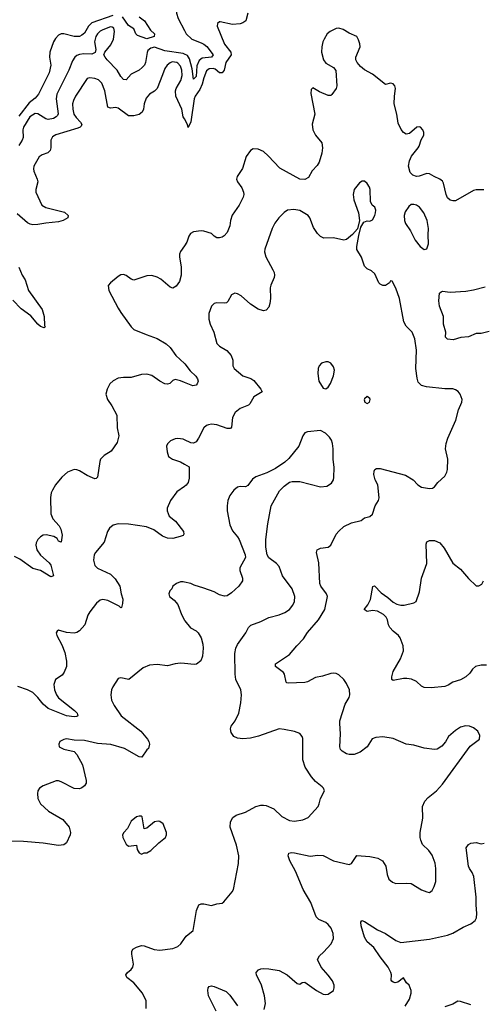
# Model space of a CAD drawing. Header units: inches. Extents: x 2134017 to 2292458, y 756222 to 916513.
# Tile 351 of 387: x 2248730 to 2252305, y 891023 to 898620. Entities that reach past the tile are written whole.
import ezdxf

# ---------------------------------------------------------------- set-up
doc = ezdxf.new("R2010")
doc.units = ezdxf.units.IN
doc.header["$MEASUREMENT"] = 0
doc.layers.add('C2849', color=7, linetype='Continuous')
doc.layers.add('C2859', color=7, linetype='Continuous')

msp = doc.modelspace()

# ---------------------------------------------------------------- linework, layer by layer
at = {"layer": 'C2849', "color": 5}
for points, elevation in [([(2250000, 898836), (2249980.2, 898770), (2249950, 898718.4), (2249939.6, 898690), (2249939.1, 898670), (2249952.9, 898630), (2250000, 898537.7)], 260), ([(2249447.6, 898652.4), (2249285.2, 898594.8), (2249259.3, 898570), (2249230, 898517), (2249210, 898499.6), (2249190.1, 898489.9), (2249150, 898490.9), (2249070, 898512), (2249050, 898510.5), (2249030, 898499.8), (2249005.2, 898474.8), (2248990.2, 898450), (2248962.3, 898370), (2248960.5, 898330), (2248969.5, 898270), (2248957.8, 898210), (2248874.4, 898045.6), (2248850, 898015.3), (2248802.8, 897977.2), (2248723.4, 897876.6)], 240), ([(2249650, 898643), (2249693, 898610), (2249738.8, 898538.8), (2249770.4, 898510), (2249767.3, 898490), (2249710, 898471.8), (2249638.3, 898498.3), (2249624.2, 898510), (2249609.3, 898550), (2249570, 898576.1), (2249521.5, 898641.5)], 240), ([(2250000, 898354.4), (2249990, 898359.2), (2249850, 898379.7), (2249770, 898408.9), (2249741, 898399), (2249718.9, 898381.1), (2249712.1, 898367.9), (2249699.6, 898290), (2249691.1, 898268.9), (2249674.4, 898250), (2249650, 898229.6), (2249590, 898200.7), (2249550, 898157), (2249530, 898157.6), (2249510, 898182), (2249482.2, 898230), (2249404, 898310), (2249388, 898330), (2249379.7, 898350), (2249386, 898370), (2249433.4, 898426.6), (2249452.5, 898470), (2249461, 898530), (2249454.5, 898554.5), (2249442.7, 898562.7), (2249430, 898563.7), (2249370, 898542.1), (2249350, 898530.6), (2249330, 898509.8), (2249317.9, 898490), (2249307.2, 898450), (2249315.6, 898390), (2249312.4, 898367.6), (2249285.7, 898354.3), (2249224, 898356), (2249190, 898352), (2249170, 898343.1), (2249154.9, 898330), (2249137.8, 898302.2), (2249107.5, 898230), (2249015.7, 898044.3), (2249010.1, 898010), (2249026, 897894), (2249020.2, 897879.8), (2249011.8, 897870), (2248990, 897858.5), (2248950, 897850.6), (2248930, 897854.6), (2248870, 897892.4), (2248850, 897897), (2248808.9, 897870), (2248758.5, 897790), (2248753.4, 897770), (2248756.3, 897710), (2248748.4, 897690), (2248722.3, 897650)], 260), ([(2250000, 897854), (2249991.4, 897870), (2249980.4, 897930), (2249932.9, 898030), (2249932, 898070), (2249936.7, 898090), (2249972.4, 898150), (2249981.7, 898190), (2249979.3, 898230), (2249970, 898260.4), (2249950, 898285.3), (2249940.5, 898290), (2249906.5, 898293.5), (2249890, 898287.4), (2249867.6, 898270), (2249850, 898242), (2249830, 898195.6), (2249790, 898089.8), (2249770, 898067.9), (2249730, 898046.2), (2249705.5, 898014.5), (2249690.2, 897970.2), (2249684.4, 897930), (2249673.9, 897906.1), (2249652.1, 897888), (2249610, 897878.2), (2249570, 897879.3), (2249490, 897938), (2249470, 897941.8), (2249430, 897937.4), (2249410, 897944.5), (2249385.9, 898070), (2249364.1, 898130), (2249336.2, 898156.2), (2249310, 898167.1), (2249270, 898172.1), (2249250, 898166.9), (2249159, 898030), (2249143.4, 897996.6), (2249138, 897970), (2249139, 897930), (2249147.9, 897890), (2249164.2, 897864.2), (2249199.6, 897830), (2249208.8, 897810), (2249202.5, 897797.5), (2249195.5, 897790), (2249176.8, 897783.2), (2249007.3, 897732.7), (2248983, 897717), (2248970.2, 897690), (2248970.1, 897630), (2248963.9, 897610), (2248947.8, 897592.2), (2248902.6, 897577.4), (2248878.6, 897561.4), (2248839.3, 897490), (2248836, 897470), (2248839.3, 897450), (2248865.4, 897390), (2248868.6, 897370), (2248854.2, 897310), (2248854.7, 897290), (2248899.7, 897190), (2248930, 897170.1), (2249075.3, 897135.3), (2249102.8, 897110), (2249101, 897090), (2249066, 897070), (2249030, 897061), (2248930, 897050.7), (2248870, 897038.6), (2248830, 897038.3), (2248810, 897042.4), (2248790, 897053.4), (2248710, 897121.3)], 280), ([(2250000, 896876.2), (2249970, 896832), (2249963.2, 896810), (2249961.3, 896790), (2249975.2, 896710), (2249975.5, 896650), (2249961.1, 896598.9), (2249937.3, 896562.7), (2249910, 896549.6), (2249890, 896556.9), (2249817, 896617), (2249790, 896632.8), (2249750, 896646.6), (2249710, 896644.8), (2249610, 896609.6), (2249590, 896617), (2249550, 896647.3), (2249530, 896653.6), (2249510, 896651.6), (2249490, 896637.6), (2249430.6, 896590), (2249413, 896570), (2249418, 896530), (2249490, 896394.8), (2249510, 896360.7), (2249590.5, 896250), (2249610.8, 896230), (2249704, 896190), (2249790, 896161.2), (2249860.3, 896120.3), (2249890.2, 896090), (2249932.9, 896030), (2250000, 895968.1)], 320), ([(2248723.9, 896710), (2248748, 896650), (2248771.7, 896611.7), (2248796.5, 896530), (2248903.2, 896383.2), (2248918.9, 896330), (2248921.4, 896261.4), (2248927.3, 896250), (2248918.7, 896241.3), (2248890, 896254), (2248870, 896271.4), (2248816.1, 896336.1), (2248740.2, 896390), (2248675.7, 896455.7)], 280), ([(2250000, 895820.7), (2249970, 895832.7), (2249930, 895843.6), (2249910, 895836), (2249886.7, 895813.3), (2249870, 895808.2), (2249850, 895809.8), (2249810, 895829.8), (2249750, 895873.8), (2249710, 895885.8), (2249670, 895882.4), (2249590, 895859.8), (2249530, 895859.3), (2249490, 895853.8), (2249450, 895834.2), (2249425.7, 895810), (2249403.6, 895770), (2249394.3, 895730), (2249406, 895690), (2249441.4, 895641.4), (2249479.3, 895570), (2249480.4, 895470), (2249494, 895410), (2249481.8, 895358.2), (2249436.3, 895290), (2249382.2, 895257.8), (2249354, 895230), (2249347.2, 895210), (2249330.4, 895089.6), (2249319.8, 895080.2), (2249310, 895077.2), (2249290, 895085.2), (2249250, 895102.9), (2249190, 895138.9), (2249170, 895148), (2249150, 895149.7), (2249099.1, 895130), (2249054.4, 895090), (2249006.7, 895030), (2248982, 894990), (2248971.7, 894968.3), (2248966.3, 894933.7), (2248968.6, 894808.6), (2248984.4, 894770), (2249034.1, 894714.1), (2249047, 894690), (2249056.2, 894643.8), (2249050.3, 894589.7), (2249030, 894597.2), (2249017.6, 894617.6), (2248993.5, 894633.5), (2248933.5, 894646.5), (2248910, 894642.9), (2248890, 894629.6), (2248870, 894609.5), (2248857.4, 894582.6), (2248854.3, 894565.7), (2248861.8, 894530), (2248890, 894488.8), (2248956.4, 894430), (2248970, 894410.6), (2248990, 894328.7), (2248970, 894322.7), (2248890, 894369.5), (2248830, 894384.5), (2248730, 894458.5), (2248690, 894478.3)], 320), ([(2250000, 895378.1), (2249990, 895382.9), (2249950, 895389.4), (2249930, 895386), (2249892, 895370), (2249870, 895348), (2249862.8, 895330), (2249867.1, 895287.1), (2249878, 895250), (2249908.1, 895228.1), (2249970, 895208), (2250000, 895190.8)], 340), ([(2250000, 895018.8), (2249942.5, 894977.5), (2249892.7, 894910), (2249868, 894850), (2249867.7, 894830), (2249881.6, 894790), (2249930.2, 894750.2), (2249992.4, 894670), (2249995.5, 894650), (2249990, 894641.2), (2249968.5, 894631.5), (2249910, 894618), (2249870, 894620.5), (2249830, 894636.3), (2249763.6, 894683.6), (2249708.2, 894708.2), (2249570, 894728.7), (2249489.2, 894730.8), (2249450, 894718.9), (2249422.6, 894697.4), (2249408.1, 894671.9), (2249380.3, 894590), (2249313.8, 894510), (2249304.7, 894490), (2249299, 894450), (2249308.9, 894410), (2249330, 894387.7), (2249430, 894342.7), (2249466.6, 894306.6), (2249500.9, 894250), (2249511.4, 894191.4), (2249524.9, 894150), (2249523.4, 894116.6), (2249516, 894084), (2249510, 894082), (2249495.6, 894095.6), (2249410, 894139.8), (2249370, 894146.9), (2249350, 894141.1), (2249321.6, 894118.4), (2249270, 894052.7), (2249255.4, 894024.6), (2249232.2, 893950), (2249190, 893905.1), (2249170, 893891.6), (2249150, 893886), (2249091.5, 893891.5), (2249030, 893908.7), (2249018, 893902), (2249011.3, 893890), (2249014.8, 893870), (2249055.6, 893795.6), (2249078, 893738), (2249090.4, 893670), (2249090.4, 893630), (2249073.7, 893586.3), (2249056.1, 893563.9), (2249005.5, 893530), (2248994, 893490), (2248997.4, 893450), (2249013.1, 893410), (2249030, 893387), (2249152.2, 893290), (2249172.2, 893270), (2249179.1, 893250), (2249170, 893243.6), (2249150, 893242), (2249090.2, 893249.8), (2248950, 893306.6), (2248910, 893340.3), (2248869.8, 893390), (2248830, 893429), (2248790, 893449.1), (2248715.3, 893475.3)], 340), ([(2250000, 894280.7), (2249990, 894282.9), (2249970, 894283.7), (2249938, 894270), (2249912, 894250), (2249902, 894230), (2249886.8, 894213.2), (2249878.8, 894190), (2249884, 894170), (2249920.3, 894140.3), (2249948.6, 894108.6), (2249976.4, 894030), (2250000, 893988.2)], 360), ([(2250000, 893653.2), (2249970, 893656.4), (2249930, 893651.1), (2249870, 893635.4), (2249790, 893646.3), (2249730, 893639.6), (2249681.8, 893618.2), (2249570.3, 893529.7), (2249510, 893542.6), (2249490, 893536.9), (2249447.1, 893472.9), (2249436.5, 893450), (2249431.8, 893410), (2249437, 893370), (2249458, 893330), (2249512.2, 893250), (2249664, 893130), (2249715.5, 893070), (2249724.9, 893050), (2249730.5, 893029.5), (2249722, 892998), (2249710, 892988), (2249671.3, 892930), (2249650, 892933.2), (2249537, 892997), (2249432.1, 893027.9), (2249330, 893035.2), (2249230, 893058.1), (2249150, 893062.6), (2249090, 893071.2), (2249070, 893067.3), (2249039.1, 893050), (2249030.7, 893030), (2249034, 893010), (2249070, 892992.7), (2249150, 892974.9), (2249170, 892950.6), (2249214.6, 892870), (2249241.6, 892750), (2249242, 892730), (2249230.4, 892709.6), (2249210, 892692.7), (2249190, 892686.6), (2249150, 892689.4), (2249050, 892739.7), (2249030, 892746.3), (2249010, 892746.3), (2248910.3, 892709.7), (2248882, 892690), (2248870.5, 892670), (2248866, 892650), (2248870.4, 892610), (2248890.5, 892570), (2248952.8, 892512.8), (2249063, 892450), (2249111.8, 892390), (2249122.6, 892350), (2249118.7, 892330), (2249090.4, 892270), (2249070, 892253.6), (2249030, 892248.5), (2248910, 892266.9), (2248760, 892280), (2248610, 892282.3)], 360), ([(2249705.2, 890990), (2249704, 891050), (2249677, 891110), (2249610, 891189.4), (2249557.2, 891230), (2249549.2, 891250), (2249562, 891270), (2249590, 891291), (2249602.7, 891310), (2249606.6, 891333.4), (2249594.5, 891410), (2249594.5, 891430), (2249601.2, 891450), (2249630, 891465.5), (2249670, 891476.3), (2249690, 891473.4), (2249765.8, 891445.9), (2249810, 891441.3), (2249910, 891454.4), (2249949, 891470), (2249973.2, 891490), (2250000, 891530.7)], 360)]:
    msp.add_lwpolyline(points, dxfattribs=dict(at, elevation=elevation))
at = {"layer": 'C2849', "color": 5, "elevation": 380}
msp.add_lwpolyline([(2249670, 892475.3), (2249650, 892475.3), (2249630, 892469), (2249590, 892435.3), (2249559.8, 892380.2), (2249532, 892350), (2249522, 892330), (2249526, 892310), (2249550, 892258), (2249570, 892244.7), (2249630, 892252), (2249636.9, 892216.9), (2249651.6, 892191.6), (2249670, 892182), (2249688.9, 892191.1), (2249710, 892192), (2249742, 892210), (2249802, 892270), (2249855.3, 892310), (2249862, 892330), (2249862, 892350), (2249837, 892417), (2249810, 892434), (2249796.5, 892436.5), (2249770, 892432.3), (2249710, 892381.2), (2249690, 892378), (2249674, 892470)], close=True, dxfattribs=at)
at = {"layer": 'C2859', "color": 5}
for points, elevation in [([(2250490.3, 898669.7), (2250472.7, 898610), (2250450, 898595.4), (2250430, 898588.7), (2250370, 898583.1), (2250276.8, 898603.2), (2250270, 898602.7), (2250254.8, 898590), (2250253, 898570), (2250310.2, 898430), (2250356.9, 898370), (2250360.3, 898350), (2250318.8, 898290), (2250306.7, 898230), (2250291, 898209), (2250270, 898209.8), (2250237.5, 898237.5), (2250222.7, 898242.7), (2250190, 898239.5), (2250170, 898224.5), (2250150, 898171.2), (2250138.1, 898121.9), (2250118.2, 898081.8), (2250081.9, 898030), (2250075, 898010), (2250049, 897831), (2250030, 897789.2), (2250023.5, 897810), (2250000, 897854)], 280), ([(2252310, 897307.3), (2252250, 897307.3), (2252230, 897301.6), (2252090, 897222.9), (2252070, 897222), (2252050, 897227.3), (2252030, 897244.5), (2252018, 897270), (2251998.4, 897358.4), (2251990, 897373.3), (2251970.7, 897390.7), (2251925.2, 897410), (2251890, 897431.1), (2251870, 897432.8), (2251810, 897412.8), (2251790, 897410.8), (2251760.7, 897420.7), (2251740.9, 897440.9), (2251727.2, 897490), (2251735, 897530), (2251752.1, 897567.9), (2251804.2, 897630), (2251810, 897642.8), (2251826.5, 897693.5), (2251846.6, 897730), (2251847, 897750), (2251839.5, 897770), (2251822, 897790), (2251810, 897794), (2251792, 897790), (2251737.3, 897742.7), (2251710, 897736), (2251690, 897749), (2251671.6, 897771.6), (2251650, 897822), (2251638.7, 897890), (2251618.7, 897970), (2251620.7, 898030), (2251629.4, 898090), (2251622, 898110), (2251610, 898126), (2251590, 898129.3), (2251550, 898119.3), (2251450, 898199.7), (2251390, 898233.3), (2251357.8, 898257.8), (2251331.5, 898290), (2251322.4, 898310), (2251323.5, 898330), (2251354.7, 898410), (2251353.4, 898433.4), (2251343.9, 898463.9), (2251329, 898490), (2251270, 898517), (2251224.4, 898544.4), (2251190, 898553.3), (2251171.5, 898551.5), (2251123, 898530), (2251102.4, 898510), (2251078.7, 898470), (2251068.9, 898450), (2251058.9, 898410), (2251056.5, 898370), (2251072.2, 898310), (2251090, 898285.5), (2251150.8, 898250), (2251168.5, 898228.5), (2251174.8, 898110), (2251170, 898088), (2251138, 898042), (2251130, 898035.3), (2251110, 898034), (2251042, 898062), (2250990, 898094), (2250978, 898082), (2250976, 898050), (2251004.9, 897890), (2250986.7, 897813.3), (2250990.4, 897770), (2251010.4, 897730), (2251059.5, 897670), (2251064.2, 897630), (2251059.5, 897590), (2251038.8, 897521.2), (2251023.8, 897496.2), (2250985.8, 897454.1), (2250956.9, 897403.1), (2250930, 897386.3), (2250890, 897388.5), (2250735.5, 897475.5), (2250646, 897570), (2250610, 897601.7), (2250570, 897619.7), (2250530, 897624.2), (2250509.1, 897610.9), (2250475.5, 897564.5), (2250449.1, 897470.9), (2250407.2, 897410), (2250402.6, 897390), (2250408.9, 897368.9), (2250442, 897322), (2250456.3, 897290), (2250459.1, 897270), (2250454, 897250), (2250421.1, 897190), (2250367.9, 897112.1), (2250355.8, 897070), (2250350.2, 897029.8), (2250330, 896979), (2250307.9, 896952.1), (2250290, 896941.2), (2250270, 896936), (2250250, 896937.2), (2250230, 896949.2), (2250208.7, 896970), (2250150, 896989.5), (2250128.3, 896991.7), (2250070, 896982.7), (2250046.8, 896970), (2250033.4, 896950), (2250017.7, 896902.3), (2250000, 896876.2)], 320), ([(2250000, 898537.7), (2250014.2, 898510), (2250058.4, 898470), (2250130, 898442.1), (2250150.2, 898430), (2250171.8, 898411.8), (2250221.8, 898350), (2250208.8, 898330), (2250137.7, 898322.3), (2250115, 898305), (2250097, 898263), (2250090, 898180.9), (2250070, 898161.2), (2250060.6, 898240.6), (2250038.8, 898318.8), (2250023.3, 898343.3), (2250000, 898354.4)], 260), ([(2250616.2, 890983.8), (2250626.6, 891030), (2250618, 891090), (2250595, 891170), (2250557, 891250), (2250553.6, 891266.4), (2250553.2, 891270), (2250571.7, 891288.3), (2250590, 891296.4), (2250610, 891300.4), (2250650, 891297.6), (2250730, 891283.1), (2250791.5, 891251.5), (2250870, 891182.8), (2250890, 891178), (2250909.2, 891190.8), (2250930, 891194.8), (2251018, 891130), (2251070, 891102.8), (2251090, 891098.8), (2251110, 891102.8), (2251149, 891130), (2251156, 891150), (2251155.1, 891170), (2251143.3, 891203.3), (2251110, 891249.3), (2251055.1, 891310), (2251026, 891370), (2251041.5, 891398.5), (2251073.8, 891426.2), (2251132.7, 891490), (2251149.4, 891530), (2251147.3, 891570), (2251131.6, 891610), (2251110, 891639.5), (2251090, 891655.1), (2251037.4, 891677.4), (2251017.1, 891697.1), (2250975, 891810), (2250916.5, 891910), (2250857.4, 892050), (2250813.5, 892130), (2250801.3, 892170), (2250806, 892190), (2250825.2, 892194.8), (2250850, 892193.2), (2250970, 892167.5), (2251030, 892175.2), (2251070, 892172), (2251150, 892131.2), (2251270, 892103.1), (2251290, 892110.6), (2251330, 892170.7), (2251430, 892164.9), (2251470, 892155.8), (2251491, 892150), (2251526.8, 892130), (2251542, 892110), (2251552.4, 892090), (2251564.1, 892024.1), (2251576.3, 891990), (2251604.7, 891964.7), (2251630, 891956.3), (2251710, 891959.3), (2251750, 891954.4), (2251830, 891907.7), (2251870, 891890.7), (2251890, 891887.3), (2251910, 891901), (2251927.7, 891932.3), (2251939.7, 891970), (2251940.5, 892070), (2251933.6, 892113.6), (2251910, 892173.2), (2251885.1, 892210), (2251836.3, 892256.3), (2251822.6, 892290), (2251818.3, 892310), (2251819.1, 892350), (2251838.5, 892458.5), (2251835.4, 892550), (2251853.6, 892590), (2251881.1, 892618.9), (2251944.5, 892670), (2251990, 892722.8), (2252204.9, 893015.1), (2252275.1, 893070), (2252278, 893098), (2252262.7, 893130), (2252230, 893157), (2252198, 893170), (2252168.8, 893171.2), (2252130, 893160.7), (2252090, 893136), (2252036, 893090), (2252012.7, 893047.3), (2251985.1, 893014.9), (2251950, 892992.3), (2251930, 892989.4), (2251850, 892998.4), (2251770, 893023.6), (2251710, 893029.6), (2251610, 893074.5), (2251530, 893086.6), (2251477, 893083), (2251447.4, 893072.6), (2251408.4, 893010), (2251354.9, 892970), (2251310, 892949.7), (2251270, 892949.6), (2251250, 892956.3), (2251216.9, 892976.9), (2251203.7, 892990), (2251197.6, 893010), (2251204.2, 893110), (2251197.6, 893190), (2251199.8, 893210), (2251240.9, 893339.1), (2251271.8, 893390), (2251277, 893410), (2251272.3, 893450), (2251250, 893499), (2251229.6, 893529.6), (2251190, 893565.2), (2251170, 893575.1), (2251150, 893578), (2251130, 893576), (2251065.1, 893554.9), (2251010, 893545.6), (2250950, 893511.6), (2250930, 893505.6), (2250800.1, 893500.1), (2250790, 893502.7), (2250783.7, 893510), (2250772, 893570), (2250763.9, 893583.9), (2250702.7, 893630), (2250703.7, 893650), (2250810, 893721.6), (2250866.9, 893790), (2250917.7, 893842.3), (2250950, 893892), (2251034.7, 893990), (2251082.7, 894070), (2251104.7, 894170), (2251096.3, 894190), (2251051.1, 894250), (2251045.6, 894270), (2251036.1, 894430), (2251019.1, 894510), (2251023.6, 894530), (2251050, 894541.5), (2251109, 894551), (2251130, 894565.7), (2251171.6, 894650), (2251190, 894674.7), (2251230, 894710.2), (2251290, 894737.3), (2251363.9, 894756.1), (2251390, 894775.5), (2251430, 894786.8), (2251450, 894806), (2251471.6, 894870), (2251497.4, 894910), (2251502, 894930), (2251491.1, 895030), (2251471.3, 895070), (2251461.3, 895110), (2251462.4, 895137.6), (2251469.6, 895150.4), (2251482, 895158), (2251510, 895158.4), (2251706.4, 895106.4), (2251764.9, 895070), (2251801.6, 895030), (2251830, 895013.4), (2251890, 895003.1), (2251913.4, 895006.6), (2251930, 895014.8), (2251956, 895050), (2252010, 895099.1), (2252024.7, 895130), (2252029.7, 895150.3), (2252033, 895230), (2252015.1, 895310), (2252018, 895350), (2252031.2, 895390), (2252093.3, 895530), (2252113.3, 895610), (2252139.5, 895670), (2252142, 895690), (2252127, 895730), (2252111.3, 895751.3), (2252090, 895764.5), (2252070, 895771.6), (2252010, 895771.5), (2251866.2, 895786.2), (2251830, 895798), (2251804, 895824), (2251794.3, 895854.3), (2251785.4, 895930), (2251789.7, 896069.7), (2251778, 896158), (2251757.4, 896210), (2251710, 896256.2), (2251692.8, 896290), (2251658.7, 896470), (2251630, 896548), (2251602, 896602), (2251590, 896606), (2251582, 896590), (2251550.7, 896569.3), (2251530, 896569.3), (2251510, 896579), (2251499, 896590), (2251470, 896658), (2251443.1, 896683.1), (2251410, 896698), (2251390, 896718), (2251366.8, 896786.8), (2251330, 896848), (2251329.6, 896870), (2251345.1, 896954.9), (2251361.5, 897018.5), (2251383.2, 897056.8), (2251410, 897066.8), (2251430, 897066), (2251450, 897076), (2251469.4, 897110), (2251474.7, 897130), (2251476.3, 897150), (2251470, 897173.2), (2251449, 897190), (2251436.2, 897216.2), (2251432.8, 897310), (2251428, 897328), (2251410, 897357.2), (2251390, 897374), (2251370, 897375.3), (2251350, 897362), (2251310, 897308.7), (2251302.6, 897270), (2251305.7, 897230), (2251343, 897130), (2251351.3, 897070), (2251334.4, 897005.6), (2251297.5, 896962.5), (2251250, 896922.9), (2251230, 896918), (2251150, 896937.6), (2251075.3, 896935.3), (2251050, 896947.3), (2251027.6, 896970), (2250996.4, 897016.4), (2250968.5, 897090), (2250953.5, 897110), (2250890, 897146.9), (2250844.9, 897155.1), (2250796, 897150), (2250768.2, 897131.8), (2250728.4, 897091.6), (2250698.3, 897050), (2250677.3, 897010), (2250620.3, 896850), (2250618.7, 896830), (2250627, 896790), (2250683.1, 896690), (2250692.4, 896670), (2250694.9, 896650), (2250692.7, 896630), (2250667.4, 896572.6), (2250662, 896550), (2250664.9, 896470), (2250659.5, 896430), (2250650, 896401.2), (2250630, 896378), (2250610, 896373.6), (2250570, 896386), (2250510, 896425.6), (2250437.4, 896490), (2250410, 896505.1), (2250390, 896509.7), (2250363.5, 896496.5), (2250334.1, 896445.9), (2250323.4, 896436.6), (2250310, 896431.6), (2250250, 896436.3), (2250230, 896429.6), (2250210, 896409.4), (2250187.3, 896352.7), (2250189.2, 896310), (2250199.7, 896270), (2250227.2, 896210), (2250250, 896122.8), (2250270, 896100.5), (2250326.9, 896066.9), (2250360.7, 896030), (2250372.3, 895992.3), (2250374.4, 895950), (2250384.4, 895930), (2250450, 895871.7), (2250511.3, 895851.3), (2250536.2, 895836.2), (2250590.5, 895770), (2250598.8, 895750), (2250534.9, 895710), (2250504.4, 895655.6), (2250494.1, 895645.9), (2250430, 895621), (2250391.7, 895590), (2250371.3, 895550), (2250363.8, 895476.2), (2250355.3, 895464.7), (2250330, 895467.1), (2250250, 895495.3), (2250210, 895498.5), (2250184.8, 895495.2), (2250170, 895489.6), (2250149.1, 895470.9), (2250109, 895391), (2250090, 895363.7), (2250070, 895352), (2250050, 895354), (2250000, 895378.1)], 340), ([(2252350, 896214), (2252290, 896199.7), (2252250, 896197.6), (2252190, 896172), (2252132.5, 896167.5), (2252072, 896150), (2252030, 896156.2), (2252014.5, 896170), (2252017, 896210), (2251999.3, 896270), (2251997.2, 896330), (2251968.4, 896408.5), (2251962.7, 896450), (2251967.1, 896510), (2251980.1, 896519.9), (2251990, 896524.2), (2252050, 896518.3), (2252170, 896524.5), (2252230, 896534.4), (2252320.9, 896559.1)], 320), ([(2250000, 895968.1), (2250004.2, 895964.2), (2250044.4, 895910), (2250087.9, 895870), (2250101.8, 895850), (2250105, 895830), (2250099.6, 895810), (2250090, 895799.8), (2250065.5, 895794.5), (2250000, 895820.7)], 320), ([(2250000, 891530.7), (2250012.7, 891550), (2250067.6, 891592.4), (2250093.3, 891746.7), (2250110, 891790.6), (2250130, 891798), (2250150, 891798), (2250210, 891785.5), (2250250, 891798.8), (2250290, 891804.7), (2250304.7, 891815.3), (2250369.3, 891890), (2250379.5, 891910), (2250416.9, 892110), (2250420.5, 892170), (2250400.9, 892250), (2250352.2, 892390), (2250356.3, 892430), (2250374.7, 892465.3), (2250398, 892482), (2250470, 892504.6), (2250550, 892549.1), (2250590, 892559.6), (2250610, 892560.3), (2250630, 892556.5), (2250690, 892530.3), (2250752.7, 892472.7), (2250810, 892440.5), (2250850, 892435.5), (2250914.5, 892445.5), (2250954.5, 892465.5), (2251031.2, 892548.8), (2251040.7, 892570), (2251049.5, 892610), (2251081.2, 892670), (2251073.2, 892690), (2251062.5, 892702.5), (2251010, 892743.7), (2250979.7, 892779.7), (2250931.8, 892851.8), (2250913.1, 892910), (2250914.2, 893074.1), (2250909.4, 893090), (2250890, 893111.8), (2250848.2, 893128.2), (2250770, 893144.2), (2250730, 893147.6), (2250572, 893092), (2250510, 893077.4), (2250450, 893071.2), (2250410, 893077.4), (2250382, 893090), (2250360.3, 893120.3), (2250354.3, 893150), (2250360.5, 893170), (2250391.2, 893210), (2250420.5, 893270), (2250434.3, 893350), (2250439.3, 893410), (2250434.2, 893450), (2250396.8, 893530), (2250390.9, 893570), (2250389.8, 893730.2), (2250397.2, 893770), (2250410, 893799.3), (2250474.5, 893890), (2250495.1, 893930), (2250511.5, 893948.5), (2250590, 893978), (2250650, 894008.5), (2250730, 894028.9), (2250774.7, 894045.3), (2250809.8, 894070.2), (2250836, 894104), (2250848.4, 894130), (2250851, 894170), (2250831.1, 894230), (2250756.9, 894330), (2250730, 894402), (2250710, 894424), (2250650, 894468.7), (2250639, 894490), (2250629.2, 894550), (2250629.2, 894610), (2250643.6, 894730), (2250669.7, 894870.3), (2250734.5, 894985.5), (2250770, 895021), (2250810, 895052), (2250830, 895058), (2250890, 895056), (2251050, 895014.8), (2251098.6, 895021.4), (2251135.6, 895044.4), (2251149.4, 895070), (2251152.9, 895087.1), (2251155.3, 895164.7), (2251147.6, 895230), (2251147.6, 895310), (2251142.4, 895350), (2251135.4, 895375.4), (2251119.7, 895399.7), (2251089.5, 895429.5), (2251050, 895449.2), (2250950, 895439.5), (2250930, 895432.3), (2250913, 895410), (2250882.8, 895330), (2250806, 895234), (2250774.9, 895205.1), (2250702, 895158), (2250635.6, 895124.4), (2250550, 895093), (2250525.7, 895074.3), (2250490, 895027.3), (2250470, 895016.2), (2250430, 895018), (2250410, 895012.3), (2250380.7, 894990), (2250350, 894949.2), (2250334, 894910), (2250328.8, 894870), (2250330.4, 894830), (2250350, 894722), (2250370, 894676), (2250410.8, 894630), (2250422.8, 894610), (2250467.7, 894490), (2250470.5, 894470.5), (2250427.3, 894390), (2250427.7, 894370), (2250447.3, 894310), (2250447.3, 894290), (2250420.7, 894250), (2250362.4, 894197.6), (2250330, 894176), (2250310, 894172.7), (2250270, 894182.7), (2250230, 894204.5), (2250150, 894235.1), (2250076.3, 894256.3), (2250048.7, 894270), (2250000, 894280.7)], 360), ([(2250000, 895190.8), (2250036.3, 895170), (2250037.7, 895082.3), (2250030.2, 895049.8), (2250012.3, 895027.7), (2250000, 895018.8)], 340), ([(2252330, 893639.8), (2252290, 893640.9), (2252244, 893630), (2252222, 893610), (2252201.4, 893578.6), (2252170.5, 893549.5), (2252130, 893526.6), (2252070, 893509.2), (2252035.2, 893484.8), (2252010, 893474.5), (2251904.1, 893464.1), (2251850, 893467), (2251830, 893477), (2251790, 893515.1), (2251751, 893531), (2251716.2, 893536.2), (2251690, 893535.8), (2251610, 893521.2), (2251601.2, 893530), (2251600.7, 893550), (2251611.2, 893590), (2251667.2, 893690), (2251689.7, 893750), (2251688, 893788), (2251665.1, 893850), (2251651.6, 893870), (2251610, 893902.4), (2251584.2, 893930), (2251573.3, 893950), (2251566, 893990), (2251555.1, 894010), (2251534.7, 894030), (2251490, 894056.4), (2251450, 894061.3), (2251410, 894055.1), (2251387.8, 894070), (2251414.1, 894105.9), (2251434.2, 894145.8), (2251453.2, 894246.8), (2251467.2, 894252.8), (2251518.3, 894198.3), (2251570, 894161.7), (2251610, 894126.5), (2251639.1, 894110), (2251670, 894102.6), (2251696.3, 894103.7), (2251770, 894120.7), (2251788.7, 894130), (2251813.8, 894206.2), (2251827.6, 894310), (2251870, 894424.7), (2251865.8, 894574.2), (2251870, 894591.3), (2251890, 894602.8), (2251930, 894600.5), (2251970, 894583), (2252002.5, 894542.5), (2252070, 894428), (2252130, 894380.5), (2252190, 894307.7), (2252250, 894253), (2252270, 894252.7), (2252294.5, 894265.5), (2252307.6, 894290)], 320), ([(2250000, 893988.2), (2250003, 893983), (2250047.5, 893927.5), (2250090, 893903.8), (2250105.5, 893890), (2250128.5, 893850), (2250142, 893802), (2250144.2, 893770), (2250140.4, 893710), (2250127.9, 893672.1), (2250092.8, 893647.2), (2250074.9, 893645.1), (2250000, 893653.2)], 360), ([(2251702, 891010), (2251736.9, 891063.1), (2251749.2, 891109.2), (2251749.3, 891130), (2251733.2, 891170), (2251714, 891190), (2251690, 891228), (2251646.8, 891193.2), (2251626, 891190), (2251610, 891193.2), (2251601.2, 891201.2), (2251596, 891210), (2251596.2, 891250), (2251591.8, 891270), (2251571.5, 891310), (2251508.7, 891388.7), (2251461.6, 891461.6), (2251410, 891506.6), (2251390, 891542), (2251364, 891630), (2251362, 891658), (2251368.7, 891670), (2251390, 891663.1), (2251490, 891597), (2251550, 891570.3), (2251630, 891515.6), (2251670, 891501), (2251890, 891525.6), (2252030, 891556), (2252070, 891571.8), (2252150, 891617.6), (2252210, 891644.4), (2252242.7, 891670), (2252254, 891690), (2252256.6, 891723.4), (2252249.7, 891789.7), (2252249.7, 891850.3), (2252232.2, 892010), (2252220.1, 892040.1), (2252198.4, 892070), (2252192, 892090), (2252173.2, 892230), (2252190, 892256), (2252210, 892266.8), (2252250, 892270.7), (2252290, 892262.8), (2252312.7, 892267.3)], 320), ([(2250244.2, 890970), (2250185.1, 891090), (2250180.5, 891130), (2250182.9, 891150), (2250190, 891160.7), (2250210, 891165.5), (2250230, 891161.3), (2250321.5, 891121.5), (2250350, 891094.4), (2250410, 891012.2)], 340), ([(2252210, 891019.5), (2252130, 891045.1), (2252110, 891047.3), (2252070, 891025.6), (2252010, 891005.1)], 320)]:
    msp.add_lwpolyline(points, dxfattribs=dict(at, elevation=elevation))
for points, elevation in [([(2251770, 897194), (2251750, 897193), (2251730, 897179.5), (2251702.8, 897137.2), (2251696, 897110), (2251698.7, 897070), (2251706.5, 897046.5), (2251744.9, 896990), (2251779.9, 896919.9), (2251818, 896870), (2251850, 896846), (2251870, 896852), (2251882.7, 896890), (2251879.3, 896959.3), (2251882.9, 897010), (2251873, 897070), (2251846.9, 897130), (2251812.2, 897172.2), (2251790, 897188.2)], 340), ([(2251110, 895981.2), (2251090, 895981.2), (2251058, 895970), (2251038.8, 895950), (2251030.7, 895930), (2251028, 895890), (2251038, 895830), (2251070, 895778), (2251090, 895771), (2251110, 895786), (2251126.8, 895813.2), (2251150, 895871.3), (2251156.9, 895916.9), (2251150, 895942), (2251130, 895969)], 360), ([(2251410, 895714), (2251390, 895695.3), (2251386.4, 895686.4), (2251392, 895670), (2251410, 895658), (2251428, 895670), (2251433.2, 895690), (2251430, 895698)], 360)]:
    msp.add_lwpolyline(points, close=True, dxfattribs=dict(at, elevation=elevation))

doc.saveas('drawing.dxf')
